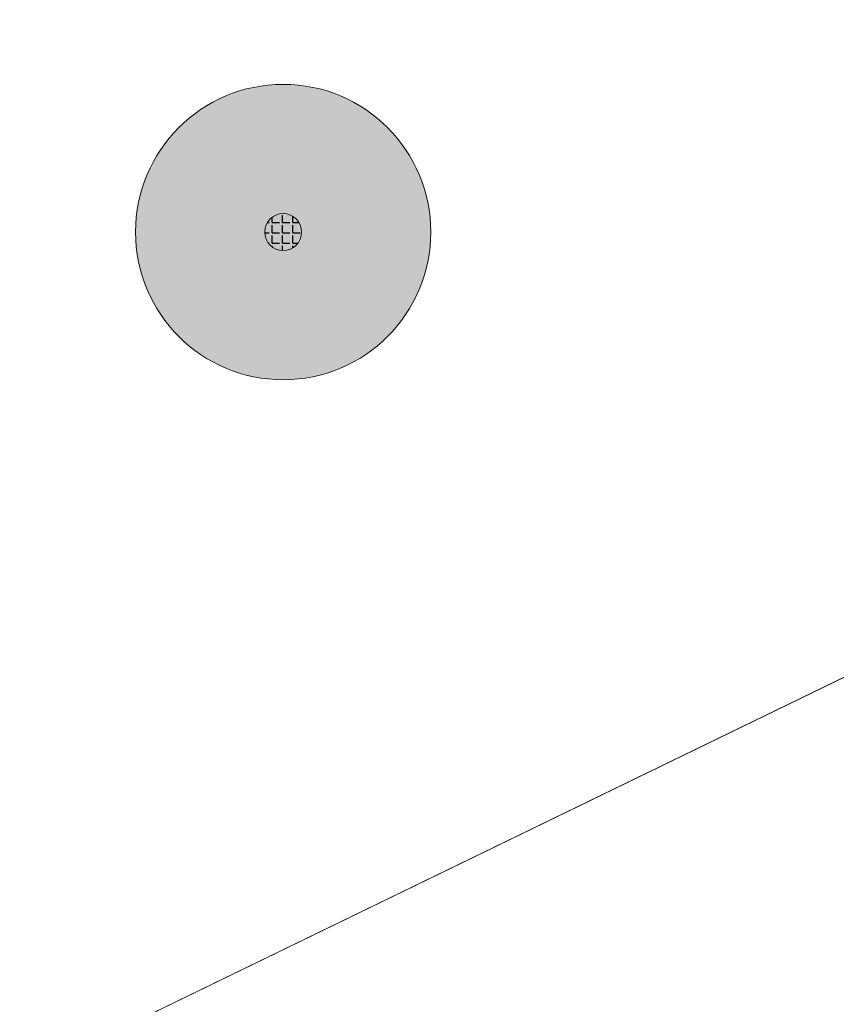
# Model space of a CAD drawing. Header units: millimetres. Extents: x 162876 to 168130, y 402614 to 405602.
# Tile 398 of 656: x 165482 to 165493, y 403878 to 403892. Entities that reach past the tile are written whole.
import ezdxf

# ---------------------------------------------------------------- set-up
doc = ezdxf.new("R2010")
doc.units = ezdxf.units.MM
for name, color, linetype, lineweight in [('X-CA190022.004-UO-BGT_Ondergrond$0$GE_314_WGDRijbaanLokaleweg_Vlak_GEM', 253, 'Continuous', 9), ('X-CA190022.004-UO-BGT_Ondergrond$0$GE_479_BTDGroenvoorziening_grasenkruida_GEM', 253, 'Continuous', 9), ('X-CA190022.004-UO-DWM_Beplanting_v0.1$0$B-WE-GR-BOOM-S AFKOMSTIG UIT BGT', 252, 'Continuous', 0), ('X-CA190022.004-UO-OPB_Opbreek_v0.1$0$V-WE-VH-VERHARDING_TEGEL-A-200', 252, 'Continuous', 18)]:
    doc.layers.add(name, color=color, linetype=linetype, lineweight=lineweight)
doc.layers.add('X-CA190022.004-UO-DWM_Beplanting_v0.1$0$B-WE-GR-BOOM-S AFKOMSTIG UIT BOMENBESTAND GEMEENTE', color=252, linetype='Continuous')

# ---------------------------------------------------------------- blocks, each defined once
blk = doc.blocks.new('X-CA190022.004-UO-DWM_Beplanting_v0.1$0$SGR-BOOM_01-SO')
at = {"linetype": 'ByBlock', "lineweight": 18}
h = blk.add_hatch(color=0, dxfattribs=at)
h.dxf.hatch_style = 1
edge = h.paths.add_edge_path()
edge.add_arc((0, 0), 0.25, 0, 360)
at = {"color": 0, "linetype": 'ByBlock', "lineweight": 18}
for radius in [2, 0.25]:
    blk.add_circle((0, 0), radius, dxfattribs=at)
blk = doc.blocks.new('X-CA190022.004-UO-DWM_Beplanting_v0.1$0$IMGEOBoom')
at = {"transparency": 33554457}
h = blk.add_hatch(color=256, dxfattribs=at)
h.dxf.hatch_style = 1
edge = h.paths.add_edge_path()
edge.add_arc((0, 0), 100, 0, 360)
edge = h.paths.add_edge_path(flags=17)
edge.add_arc((0, 0), 12.5, 0, 360)
h = blk.add_hatch()
h.set_pattern_fill('ANGLE', color=256)
h.set_pattern_definition([(0, (0, 0), (0, 6.985), [5.08, -1.905]), (90, (0, 0), (-6.985, 4e-16), [5.08, -1.905])])
edge = h.paths.add_edge_path(flags=17)
edge.add_arc((0, 0), 12.5, 0, 360)
at = {"xscale": 50, "yscale": 50, "zscale": 50}
blk.add_blockref('X-CA190022.004-UO-DWM_Beplanting_v0.1$0$SGR-BOOM_01-SO', (0, 0), dxfattribs=at)

msp = doc.modelspace()

# ---------------------------------------------------------------- hatches: boundary and pattern name
at = {"layer": 'X-CA190022.004-UO-OPB_Opbreek_v0.1$0$V-WE-VH-VERHARDING_TEGEL-A-200'}
h = msp.add_hatch(dxfattribs=at)
h.set_pattern_fill('AVH-TEGEL_300X300_HALFST-SO', color=256, scale=2, pattern_type=2)
h.set_pattern_definition([(0, (0, 0), (0.6, 0.3), [0.6, -0.6]), (90, (0, 0), (-0.6, 4e-17), [])])
edge = h.paths.add_edge_path()
edge.add_line((165468.511, 403879.88), (165470.312, 403879.378))
edge.add_line((165470.312, 403879.378), (165470.353, 403879.579))
edge.add_arc((165621.535, 403843.82), 155.353, 166.26285, 166.69237, ccw=False)
edge.add_arc((165501.669, 403873.13), 31.956, 144.7192, 166.2762, ccw=False)
edge.add_arc((165508.158, 403869.431), 39.396, 137.8468, 145.7791, ccw=False)
edge.add_line((165478.952, 403895.871), (165480.045, 403897.03))
edge.add_line((165480.045, 403897.03), (165509.516, 403928.289))
edge.add_line((165509.516, 403928.289), (165514.018, 403932.911))
edge.add_arc((165515.302, 403931.405), 1.979, 52.1378, 130.4467, ccw=False)
edge.add_line((165516.516, 403932.967), (165517.007, 403932.534))
edge.add_line((165517.007, 403932.534), (165524.086, 403926.284))
edge.add_line((165524.086, 403926.284), (165525.346, 403927.724))
edge.add_line((165525.346, 403927.724), (165518.027, 403934.162))
edge.add_arc((165515.301, 403931.481), 3.824, 44.5335, 128.0137)
edge.add_line((165512.946, 403934.493), (165512.226, 403933.766))
edge.add_line((165512.226, 403933.766), (165509.75, 403931.291))
edge.add_line((165509.75, 403931.291), (165480.243, 403899.964))
edge.add_line((165480.243, 403899.964), (165478.005, 403897.589))
edge.add_arc((165523.18, 403857.292), 60.536, 138.26659, 144.36717)
edge.add_arc((165502.046, 403873), 34.211, 145.128, 166.3901)
edge.add_arc((165598.905, 403848.731), 134.063, 166.05012, 166.56496)

# ---------------------------------------------------------------- linework, layer by layer
at = {"layer": 'X-CA190022.004-UO-BGT_Ondergrond$0$GE_314_WGDRijbaanLokaleweg_Vlak_GEM', "flags": 128}
msp.add_lwpolyline([(165317.94, 403797.77), (165450.872, 403862.295), (165453.492, 403863.567), (165458.165, 403865.835), (165462.706, 403868.039), (165466.438, 403869.85), (165467.289, 403870.263), (165468.64, 403870.919), (165502.733, 403887.468), (165505.358, 403882.061), (165500.643, 403879.766), (165497.473, 403878.224), (165471.615, 403865.64), (165471.159, 403865.418), (165454.377, 403857.324), (165435.261, 403848.004), (165428.91, 403844.923), (165428.309, 403844.631), (165413.209, 403837.305)], dxfattribs=at)
at = {"layer": 'X-CA190022.004-UO-BGT_Ondergrond$0$GE_479_BTDGroenvoorziening_grasenkruida_GEM', "flags": 128}
msp.add_lwpolyline([(165524.544, 403920.283), (165499.634, 403908.667), (165487.482, 403902.701), (165501.75, 403890.633), (165504.2, 403888.18), (165503.307, 403887.747), (165502.733, 403887.468), (165468.64, 403870.919), (165469.04, 403872.87), (165470.412, 403879.566)], dxfattribs=at)

# ---------------------------------------------------------------- block references
at = {"layer": 'X-CA190022.004-UO-DWM_Beplanting_v0.1$0$B-WE-GR-BOOM-S AFKOMSTIG UIT BGT', "xscale": 0.02, "yscale": 0.02, "zscale": 0.02}
msp.add_blockref('X-CA190022.004-UO-DWM_Beplanting_v0.1$0$IMGEOBoom', (165485.697, 403888.916), dxfattribs=at)
at = {"layer": 'X-CA190022.004-UO-DWM_Beplanting_v0.1$0$B-WE-GR-BOOM-S AFKOMSTIG UIT BOMENBESTAND GEMEENTE', "xscale": 0.02, "yscale": 0.02, "zscale": 0.02}
msp.add_blockref('X-CA190022.004-UO-DWM_Beplanting_v0.1$0$IMGEOBoom', (165485.697, 403888.916), dxfattribs=at)

doc.saveas('drawing.dxf')
